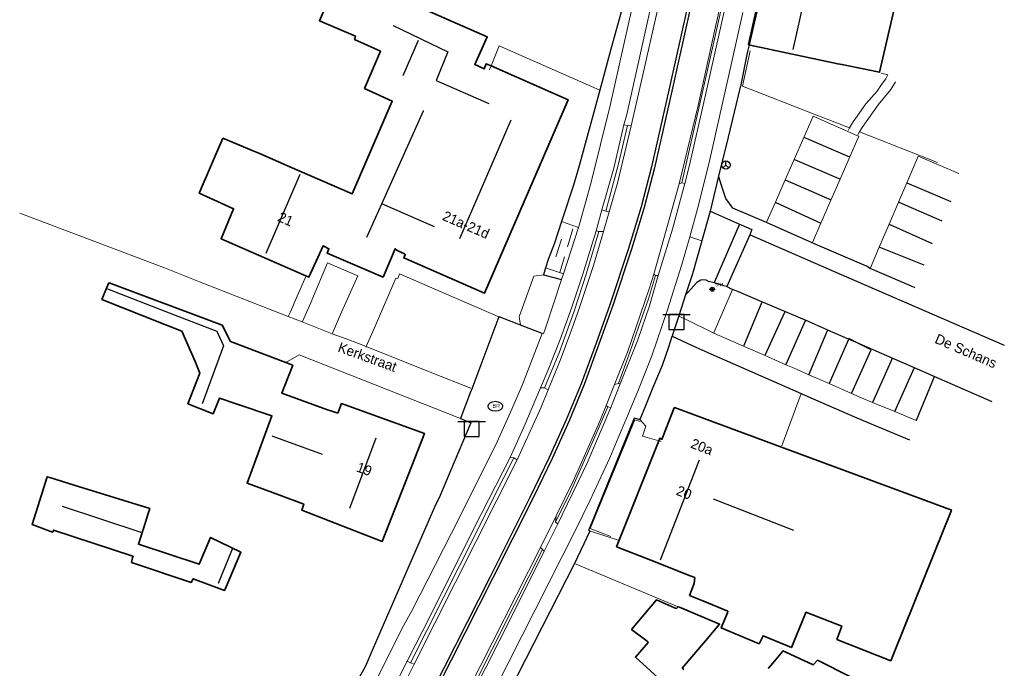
# Model space of a CAD drawing. Header units: metres. Extents: x 169249 to 194689, y 406250 to 412203.
# Tile 329 of 442: x 187879 to 187977, y 411362 to 411427. Entities that reach past the tile are written whole.
import ezdxf
from ezdxf.enums import TextEntityAlignment as Align

# ---------------------------------------------------------------- set-up
doc = ezdxf.new("R2010")
doc.units = ezdxf.units.M
doc.layers.get('0').update_dxf_attribs({"linetype": 'CONTINUOUS'})
for name, color, linetype, lineweight in [('BGT_NLCS_N264$0$B-WE-IE-TERREINAFSCHEIDING_KUNSTMATIG_HEKWERK-G', 252, 'BGT_NLCS_N264$0$IE-TERREINAFSCHEIDING-KUNSTMATIG', 18), ('BGT_NLCS_N264$0$B-WE-IE-TERREINAFSCHEIDING_KUNSTMATIG_MUUR-G', 252, 'BGT_NLCS_N264$0$IE-TERREINAFSCHEIDING-KUNSTMATIG-DICHT', 18), ('BGT_NLCS_N264$0$B-WE-IE-TERREINAFSCHEIDING_KUNSTMATIG_SCHUTTING-G', 252, 'BGT_NLCS_N264$0$IE-TERREINAFSCHEIDING-KUNSTMATIG-DICHT', 18), ('BGT_NLCS_N264$0$B-WE-OG-TOPOGRAFIE_BEBOUWING-G', 252, 'CONTINUOUS', 35), ('BGT_NLCS_N264$0$B-WE-OG-TOPOGRAFIE_TERREIN_GROEN-GV', 252, 'CONTINUOUS', 18), ('BGT_NLCS_N264$0$B-WE-OG-TOPOGRAFIE_WEG_PARKEERPLAATS-G', 252, 'CONTINUOUS', 18), ('BGT_NLCS_N264$0$B-WE-OG-TOPOGRAFIE_WEG_RIJWEG-GV', 252, 'CONTINUOUS', 18), ('BGT_NLCS_N264$0$B-WE-OG-TOPOGRAFIE_WEG_RIJWIELPAD-GV', 252, 'CONTINUOUS', 18), ('BGT_NLCS_N264$0$B-WE-OG-TOPOGRAFIE_WEG_VERHARD-G', 252, 'CONTINUOUS', 18), ('BGT_NLCS_N264$0$B-WE-OG-TOPOGRAFIE_WEG_VOETPAD-GV', 252, 'CONTINUOUS', 18), ('BGT_NLCS_N264$0$B-WE-VW-BEWEGWIJZERING_DRAAGCONSTRUCTIE-S', 252, 'CONTINUOUS', 25), ('BGT_NLCS_N264$0$B-WE-VW-VERKEERSTEKEN_BORD-S', 252, 'CONTINUOUS', 25), ('X-XX-AL-REFERENTIE-G', 7, 'CONTINUOUS', 18)]:
    doc.layers.add(name, color=color, linetype=linetype, lineweight=lineweight)
for name, color, linetype in [('BGT_NLCS_N264$0$B-WE-KG-KADASTRAAL_NOK-G', 252, 'CONTINUOUS'), ('BGT_NLCS_N264$0$B-WE-KL-WATER_BRANDLEIDING_PUT-S', 252, 'CONTINUOUS'), ('BGT_NLCS_N264$0$B-WE-OG-TOPOGRAFIE_WEG_RIJWEG-G', 252, 'CONTINUOUS'), ('BGT_NLCS_N264$0$B-WE-OG-TOPOGRAFIE_WEG_VOETPAD-G', 252, 'CONTINUOUS'), ('BGT_NLCS_N264$0$B-WE-VW-MARKERING-G', 252, 'CONTINUOUS'), ('BGT_NLCS_N264$0$Label_Nummeraanduidingreeks', 252, 'CONTINUOUS'), ('BGT_NLCS_N264$0$Label_Openbareruimte', 252, 'CONTINUOUS')]:
    doc.layers.add(name, color=color, linetype=linetype)
doc.styles.add('BGT_NLCS_N264$0$NLCS-ISO', font='NLCS-ISO.ttf')
doc.styles.add('BGT_NLCS_N264$0$STANDARD', font='txt')
doc.linetypes.add('BGT_NLCS_N264$0$IE-TERREINAFSCHEIDING-KUNSTMATIG', pattern='A,4,[82,NLCS.SHX,S=0.75,R=90,X=0,Y=0],4,-2', length=10)
doc.linetypes.add('BGT_NLCS_N264$0$IE-TERREINAFSCHEIDING-KUNSTMATIG-DICHT', pattern='A,8,-1,[82,NLCS.SHX,S=0.75,R=90,X=0,Y=0],-1', length=10)

# ---------------------------------------------------------------- blocks, each defined once
blk = doc.blocks.new('BGT_NLCS_N264$0$SVW-VERKEERSTEKEN_BORD_ANWB-SO')
blk.add_line((-1.375, 0), (1.375, 0))
at = {"flags": 128}
blk.add_lwpolyline([(-0.75, 0), (-0.75, -1.5), (0.75, -1.5), (0.75, 0)], close=True, dxfattribs=at)
blk = doc.blocks.new('BGT_NLCS_N264$0$SIE-WEG_STRAATNAAMBORD_PAAL-SO')
blk.add_line((-0.3, 0), (0.3, 0))
for radius in [0.2, 0.0745]:
    blk.add_circle((0, 0), radius)
at = {"style": 'BGT_NLCS_N264$0$NLCS-ISO'}
blk.add_attdef('STRAATNAAMBORD', (0.278, 0.289), '', height=0.35, dxfattribs=at)
blk = doc.blocks.new('BGT_NLCS_N264$0$SIE-WEG_WEGWIJZER-SO')
for q in [(-0.292, -0.292), (0, 0.412), (0.292, -0.292)]:
    blk.add_line((0, 0), q)
blk.add_circle((0, 0), 0.413)
blk = doc.blocks.new('BGT_NLCS_N264$0$SIE-WEG_STRAATPOT_BRANDKRAAN-SO')
blk.add_ellipse((0, 0), major_axis=(-0.729, 0), ratio=0.685994)
at = {"style": 'BGT_NLCS_N264$0$NLCS-ISO'}
blk.add_text('BR', height=0.4, dxfattribs=at).set_placement((-0.298, -0.153))
blk = doc.blocks.new('BGT_NLCS_N264')
at = {"layer": 'BGT_NLCS_N264$0$B-WE-IE-TERREINAFSCHEIDING_KUNSTMATIG_HEKWERK-G'}
for p, q in [((187933.745, 411404.079, 11.371), (187934.266, 411405.852, 11.425)), ((187933.15, 411404.844, 11.438), (187932.571, 411403.06, 11.415)), ((187932.971, 411401.517, 11.425), (187933.429, 411403.054, 11.372))]:
    blk.add_line(p, q, dxfattribs=at)
at = {"layer": 'BGT_NLCS_N264$0$B-WE-IE-TERREINAFSCHEIDING_KUNSTMATIG_MUUR-G'}
blk.add_polyline3d([(187938.063, 411375.094, 11.795), (187935.996, 411375.894, 11.774), (187940.466, 411386.758, 11.795), (187941.016, 411386.588, 11.743)], dxfattribs=at)
at = {"layer": 'BGT_NLCS_N264$0$B-WE-IE-TERREINAFSCHEIDING_KUNSTMATIG_SCHUTTING-G'}
for p, q in [((187961.996, 411415.934, 11.382), (187961.949, 411415.952, 11.382)), ((187962.94, 411415.566, 11.378), (187962.936, 411415.567, 11.378)), ((187970.752, 411412.518, 11.344), (187962.94, 411415.566, 11.378))]:
    blk.add_line(p, q, dxfattribs=at)
blk.add_polyline3d([(187961.949, 411415.952, 11.382), (187958.41, 411417.333, 11.398), (187951.255, 411420.124, 11.429), (187951.354, 411420.597, 11.428), (187951.354, 411420.597, 11.428), (187951.998, 411423.671, 11.423)], dxfattribs=at)
at = {"layer": 'BGT_NLCS_N264$0$B-WE-KG-KADASTRAAL_NOK-G'}
for p, q in [((187956.302, 411423.813, 19.118), (187958.293, 411432.644, 19.127)), ((187917.319, 411421.201, 17.729), (187918.859, 411424.72, 17.695)), ((187906.978, 411411.292, 18.601), (187903.595, 411403.409, 18.545)), ((187913.692, 411405.035, 17.663), (187915.167, 411408.355, 17.747)), ((187920.449, 411406.077, 17.779), (187915.167, 411408.355, 17.747)), ((187909.253, 411383.31, 18.424), (187904.223, 411385.132, 18.395)), ((187911.968, 411377.934, 19.409), (187914.625, 411384.97, 19.528)), ((187948.304, 411378.882, 18.377), (187956.348, 411375.731, 18.424)), ((187883.229, 411378.14, 16.001), (187891.086, 411375.539, 16.001)), ((187900.2, 411373.825, 13.927), (187898.829, 411370.398, 13.907))]:
    blk.add_line(p, q, dxfattribs=at)
for points in [[(187916.305, 411426.188, 17.813), (187921.791, 411423.573, 17.77), (187920.619, 411420.704, 17.726), (187925.885, 411418.404, 17.738)], [(187915.167, 411408.355, 17.747), (187919.357, 411417.663, 17.723), (187919.297, 411417.694, 17.695)], [(187922.993, 411404.911, 20.368), (187925.57, 411410.893, 20.394), (187928.106, 411416.782, 20.42)], [(187887.751, 411399.873, 14.15), (187893.931, 411397.474, 14.187), (187898.673, 411395.633, 14.216), (187898.808, 411395.341, 14.216), (187899.343, 411394.184, 14.216), (187897.212, 411388.373, 14.183)], [(187943.044, 411372.777, 20.095), (187946.887, 411382.597, 20.131), (187946.958, 411382.779, 20.132)]]:
    blk.add_polyline3d(points, dxfattribs=at)
at = {"layer": 'BGT_NLCS_N264$0$B-WE-OG-TOPOGRAFIE_BEBOUWING-G'}
blk.add_line((187899.503, 411369.829, 13.608), (187899.47, 411369.751, 13.609), dxfattribs=at)
for points in [[(187951.91, 411424.271, 15.294), (187951.826, 411424.289, 15.298), (187953.996, 411433.992, 15.388), (187954.176, 411433.95, 15.389)], [(187915.319, 411401.044, 14.918), (187909.703, 411403.425, 14.888), (187909.884, 411403.871, 14.333), (187909.314, 411404.169, 14.773), (187907.895, 411401.043, 14.786), (187899.108, 411404.869, 14.792), (187900.359, 411407.868, 14.746), (187898.748, 411408.604, 14.632), (187896.927, 411409.437, 14.503), (187899.284, 411414.926, 14.56), (187902.37, 411413.635, 14.632), (187902.866, 411413.427, 14.644), (187905.988, 411412.072, 14.692), (187912.215, 411409.37, 14.789), (187912.22, 411409.382, 14.789), (187916.22, 411418.632, 14.929), (187913.452, 411419.902, 14.885), (187915.061, 411423.635, 14.903), (187912.449, 411424.802, 14.9), (187912.544, 411425.131, 14.578), (187908.943, 411426.678, 14.569), (187911.447, 411432.534, 14.578)], [(187917.869, 411428.508, 14.926), (187925.726, 411425.083, 14.966), (187924.478, 411422.307, 14.981), (187925.275, 411421.929, 14.993), (187925.417, 411421.861, 16.15), (187925.628, 411422.383, 16.15), (187926.102, 411422.174, 16.15)], [(187967.062, 411430.751, 14.851), (187964.954, 411421.525, 14.854), (187963.82, 411421.76, 14.846), (187961.179, 411422.307, 14.827), (187960.757, 411422.354, 14.888), (187952.019, 411424.247, 15.289), (187951.91, 411424.271, 15.294)], [(187926.102, 411422.174, 16.15), (187933.807, 411418.772, 16.153), (187925.439, 411399.433, 16.106), (187917.378, 411402.956, 16.048), (187917.528, 411403.309, 16.135), (187917.441, 411403.361, 14.485), (187916.71, 411403.71, 14.488), (187916.502, 411403.882, 14.885), (187915.319, 411401.044, 14.918)], [(187893.492, 411396.317, 13.341), (187887.188, 411398.804, 13.39), (187887.863, 411400.39, 13.653), (187887.903, 411400.483, 13.669), (187899.23, 411396.233, 13.715), (187900.043, 411394.588, 13.918), (187906.281, 411392.222, 13.997), (187905.422, 411390.042, 14.008), (187905.397, 411389.98, 14.008), (187905.169, 411389.434, 15.112), (187909.758, 411387.768, 15.093), (187909.986, 411387.685, 15.092), (187910.77, 411387.448, 16.277), (187911.163, 411388.4, 16.181), (187919.444, 411385.406, 15.704), (187915.212, 411374.591, 15.877), (187907.175, 411377.741, 15.931), (187907.373, 411378.34, 15.917), (187904.89, 411379.265, 15.897), (187901.709, 411380.45, 15.871), (187904.182, 411387.156, 14.212), (187900.699, 411388.344, 13.876), (187898.933, 411388.946, 13.706), (187898.312, 411387.369, 13.688), (187895.796, 411388.377, 13.538), (187896.997, 411391.447, 13.43), (187896.505, 411392.596, 13.402), (187895.199, 411395.643, 13.328), (187893.492, 411396.317, 13.341)], [(187942.866, 411384.678, 16.867), (187942.966, 411384.929, 16.87), (187943.138, 411384.83, 16.919), (187943.172, 411384.811, 16.928), (187943.275, 411385.074, 14.56), (187944.425, 411387.96, 14.605), (187944.44, 411387.996, 14.606), (187955.403, 411383.936, 14.619), (187972.076, 411377.761, 14.639), (187972.129, 411377.741, 14.639), (187970.401, 411373.43, 14.63), (187970.335, 411373.262, 15.182), (187966.399, 411363.503, 15.231), (187966.062, 411362.668, 15.235), (187960.682, 411364.803, 15.229), (187961.171, 411366.134, 15.235), (187960.587, 411366.36, 15.233), (187957.583, 411367.522, 15.223), (187957.507, 411367.323, 14.792), (187956.13, 411363.994, 13.874), (187953.294, 411365.176, 13.901), (187952.894, 411364.379, 13.889), (187949.114, 411365.952, 13.945), (187949.745, 411367.469, 14.054), (187949.772, 411367.633, 15.112), (187947.289, 411368.655, 15.106), (187946.099, 411369.145, 15.103), (187945.949, 411369.207, 15.103), (187946.415, 411370.388, 15.109)], [(187946.415, 411370.388, 15.109), (187946.469, 411370.99, 16.928), (187945.996, 411371.177, 16.916), (187942.081, 411372.726, 16.82), (187938.657, 411374.081, 16.736), (187942.866, 411384.678, 16.867)], [(187899.47, 411369.751, 13.609), (187899.453, 411369.711, 13.61), (187896.329, 411370.882, 13.61), (187896.122, 411370.512, 13.585), (187890.154, 411372.509, 13.514), (187890.263, 411372.963, 13.585), (187890.301, 411373.12, 13.61), (187890.3, 411373.12, 13.61), (187882.365, 411375.737, 13.849), (187882.336, 411375.675, 13.851), (187882.266, 411375.526, 13.855), (187880.213, 411376.286, 13.451), (187881.731, 411381.074, 13.538), (187881.972, 411380.999, 13.541), (187884.404, 411380.244, 13.572), (187891.981, 411377.89, 13.669), (187891.829, 411377.416, 13.677), (187891.551, 411376.55, 13.693), (187890.835, 411374.317, 13.732), (187896.921, 411372.326, 13.666), (187898.063, 411375.004, 13.592), (187901.079, 411373.547, 13.541), (187899.503, 411369.829, 13.608)], [(187958.741, 411362.73, 13.291), (187968.969, 411357.555, 13.082)], [(187943.53, 411360.291, 14.183), (187940.536, 411363.036, 13.936), (187941.804, 411364.511, 13.93), (187941.71, 411364.624, 13.678), (187940.147, 411365.81, 13.543), (187942.626, 411368.752, 13.561), (187944.442, 411367.983, 13.747), (187944.655, 411367.9, 13.985), (187944.793, 411368.065, 14.036)], [(187944.793, 411368.065, 14.036), (187944.807, 411368.082, 14.041), (187944.958, 411368.018, 14.042), (187948.944, 411366.343, 14.063), (187947.538, 411364.681, 14.023), (187945.225, 411361.945, 13.958), (187945.388, 411361.813, 13.567)], [(187953.8, 411361.898, 13.943), (187953.83, 411361.925, 13.907), (187954.266, 411362.447, 13.856), (187955.268, 411363.648, 13.74), (187955.286, 411363.669, 13.738), (187955.562, 411363.541, 13.73), (187958.313, 411362.265, 13.654), (187958.378, 411362.336, 13.599), (187958.741, 411362.73, 13.291)]]:
    blk.add_polyline3d(points, dxfattribs=at)
at = {"layer": 'BGT_NLCS_N264$0$B-WE-OG-TOPOGRAFIE_TERREIN_GROEN-GV'}
for p, q in [((187933.344, 411401.383, 11.408), (187931.542, 411401.958, 1.277)), ((187933.155, 411400.802, 11.408), (187933.344, 411401.383, 11.408)), ((187931.596, 411396.127, 11.42), (187933.155, 411400.802, 11.408))]:
    blk.add_line(p, q, dxfattribs=at)
at = {"layer": 'BGT_NLCS_N264$0$B-WE-OG-TOPOGRAFIE_WEG_PARKEERPLAATS-G'}
for p, q in [((187956.415, 411412.812, 11.39), (187957.375, 411414.997, 11.399)), ((187962.861, 411415.127, 11.362), (187961.957, 411413.052, 11.359)), ((187961.957, 411413.052, 11.359), (187960.991, 411410.835, 11.355)), ((187972.861, 411411.4, 11.429), (187968.819, 411413.151, 11.393)), ((187955.51, 411410.755, 11.382), (187956.415, 411412.812, 11.39)), ((187954.528, 411408.522, 11.373), (187955.51, 411410.755, 11.382)), ((187960.991, 411410.835, 11.355), (187960.078, 411408.74, 11.352)), ((187967.67, 411410.463, 11.376), (187966.846, 411408.536, 11.364)), ((187960.078, 411408.74, 11.352), (187959.08, 411406.449, 11.348)), ((187966.846, 411408.536, 11.364), (187965.903, 411406.329, 11.351)), ((187965.903, 411406.329, 11.351), (187964.922, 411404.033, 11.336)), ((187951.356, 411394.136, 11.426), (187948.366, 411395.449, 11.437)), ((187953.491, 411393.199, 11.418), (187951.356, 411394.136, 11.426)), ((187955.577, 411392.283, 11.41), (187953.491, 411393.199, 11.418)), ((187959.894, 411390.388, 11.393), (187957.88, 411391.272, 11.401)), ((187962.149, 411389.398, 11.384), (187959.894, 411390.388, 11.393)), ((187966.468, 411387.59, 11.377), (187964.233, 411388.512, 11.379)), ((187968.594, 411386.713, 11.375), (187966.468, 411387.59, 11.377)), ((187968.665, 411386.684, 11.374), (187968.594, 411386.713, 11.375))]:
    blk.add_line(p, q, dxfattribs=at)
for points in [[(187957.375, 411414.997, 11.399), (187958.315, 411417.134, 11.408), (187958.322, 411417.131, 11.408), (187962.683, 411415.206, 11.364), (187962.861, 411415.127, 11.362)], [(187968.819, 411413.151, 11.393), (187968.668, 411412.798, 11.391), (187967.67, 411410.463, 11.376)], [(187953.644, 411406.513, 11.365), (187953.682, 411406.6, 11.365), (187954.528, 411408.522, 11.373)], [(187959.08, 411406.449, 11.348), (187958.224, 411404.485, 11.344), (187958.215, 411404.463, 11.344)], [(187964.922, 411404.033, 11.336), (187964.034, 411401.956, 11.324), (187964.017, 411401.917, 11.324)], [(187948.366, 411395.449, 11.437), (187948.421, 411395.576, 11.432), (187950.234, 411399.802, 11.272)], [(187957.88, 411391.272, 11.401), (187956.394, 411391.924, 11.407), (187955.577, 411392.283, 11.41)], [(187964.233, 411388.512, 11.379), (187963.131, 411388.966, 11.38), (187962.149, 411389.398, 11.384)]]:
    blk.add_polyline3d(points, dxfattribs=at)
at = {"layer": 'BGT_NLCS_N264$0$B-WE-OG-TOPOGRAFIE_WEG_RIJWEG-G'}
for p, q in [((187952.171, 411405.794, 11.33), (187951.99, 411405.262, 11.3)), ((187955.481, 411397.593, 11.25), (187953.182, 411398.561, 11.26)), ((187959.781, 411395.746, 11.246), (187957.542, 411396.722, 11.243)), ((187961.849, 411394.845, 11.25), (187959.781, 411395.746, 11.246)), ((187962.701, 411394.474, 11.251), (187961.849, 411394.845, 11.25)), ((187966.214, 411392.943, 11.257), (187962.701, 411394.474, 11.251)), ((187968.426, 411391.979, 11.26), (187966.214, 411392.943, 11.257)), ((187970.417, 411391.111, 11.263), (187968.426, 411391.979, 11.26)), ((187976.217, 411388.583, 11.272), (187970.417, 411391.111, 11.263))]:
    blk.add_line(p, q, dxfattribs=at)
for points in [[(187948.012, 411407.621, 11.563), (187948.24, 411407.521, 11.554), (187950.955, 411406.326, 11.449)], [(187950.955, 411406.326, 11.449), (187951.122, 411406.253, 11.433), (187952.171, 411405.794, 11.33)], [(187951.99, 411405.262, 11.3), (187951.995, 411405.26, 11.3), (187961.638, 411401.075, 11.257), (187977.418, 411394.233, 11.278)], [(187948.393, 411400.469, 11.443), (187947.848, 411400.616, 11.464), (187947.593, 411400.727, 11.492), (187947.266, 411400.753, 11.513), (187947.072, 411400.724, 11.527), (187946.661, 411400.508, 11.536), (187945.747, 411399.479, 11.557), (187945.547, 411399.254, 11.562)], [(187949.665, 411400.094, 11.312), (187949.375, 411400.179, 11.342), (187948.393, 411400.469, 11.443)], [(187950.234, 411399.802, 11.272), (187950.149, 411399.845, 11.278), (187949.711, 411400.07, 11.309), (187949.665, 411400.094, 11.312)], [(187953.182, 411398.561, 11.26), (187950.831, 411399.551, 11.27), (187950.327, 411399.763, 11.272), (187950.234, 411399.802, 11.272)], [(187957.542, 411396.722, 11.243), (187957.278, 411396.837, 11.243), (187955.481, 411397.593, 11.25)]]:
    blk.add_polyline3d(points, dxfattribs=at)
at = {"layer": 'BGT_NLCS_N264$0$B-WE-OG-TOPOGRAFIE_WEG_RIJWEG-GV'}
for p, q in [((187942.383, 411401.33, 11.383), (187944.923, 411410.378, 11.356)), ((187937.905, 411407.56, 11.3), (187937.348, 411405.593, 11.3)), ((187937.618, 411388.188, 11.414), (187938.435, 411390.313, 11.423)), ((187928.701, 411382.776, 11.306), (187918.425, 411362.344, 11.374)), ((187931.046, 411373.987, 11.39), (187932.603, 411377.153, 11.405)), ((187923.632, 411359.392, 11.356), (187931.046, 411373.987, 11.39)), ((187918.425, 411362.344, 11.374), (187916.552, 411358.647, 11.42))]:
    blk.add_line(p, q, dxfattribs=at)
for points in [[(187944.923, 411410.378, 11.356), (187946.798, 411418.197, 11.318), (187948.507, 411425.931, 11.188), (187948.97, 411428.014, 11.195)], [(187942.724, 411427.602, 11.228), (187941.262, 411421.263, 11.263), (187940.102, 411416.184, 11.263)], [(187940.102, 411416.184, 11.263), (187938.776, 411410.575, 11.29), (187937.905, 411407.56, 11.3)], [(187937.348, 411405.593, 11.3), (187936.341, 411402.193, 11.312), (187934.892, 411397.793, 11.321), (187934.071, 411395.572, 11.3), (187933.004, 411392.714, 11.293), (187931.825, 411389.772, 11.297)], [(187938.435, 411390.313, 11.423), (187939.749, 411393.536, 11.408), (187941.904, 411399.867, 11.374), (187942.383, 411401.33, 11.383)], [(187931.825, 411389.772, 11.297), (187931.113, 411388.035, 11.303), (187930.294, 411386.194, 11.306), (187929.548, 411384.6, 11.312), (187928.701, 411382.776, 11.306)], [(187932.603, 411377.153, 11.405), (187934.3, 411380.643, 11.423), (187935.149, 411382.51, 11.42), (187936.978, 411386.649, 11.417), (187937.618, 411388.188, 11.414)]]:
    blk.add_polyline3d(points, dxfattribs=at)
at = {"layer": 'BGT_NLCS_N264$0$B-WE-OG-TOPOGRAFIE_WEG_RIJWIELPAD-GV'}
for p, q in [((187939.389, 411416.253, 11.321), (187939.756, 411416.211, 11.359)), ((187939.756, 411416.211, 11.359), (187940.102, 411416.184, 11.263)), ((187944.923, 411410.378, 11.356), (187945.189, 411410.473, 11.434)), ((187945.189, 411410.473, 11.434), (187945.48, 411410.405, 11.434)), ((187936.608, 411405.669, 11.318), (187937.181, 411407.768, 11.324)), ((187937.181, 411407.768, 11.324), (187937.574, 411407.635, 11.365)), ((187937.905, 411407.56, 11.3), (187937.574, 411407.635, 11.365)), ((187934.846, 411405.999, 11.41), (187933.344, 411401.383, 11.408)), ((187936.888, 411405.617, 11.327), (187936.608, 411405.669, 11.318)), ((187937.348, 411405.593, 11.3), (187936.888, 411405.617, 11.327)), ((187942.537, 411401.209, 11.476), (187942.383, 411401.33, 11.383)), ((187942.82, 411401.19, 11.476), (187942.537, 411401.209, 11.476)), ((187939.024, 411390.357, 11.492), (187938.063, 411388.013, 11.489)), ((187938.84, 411390.398, 11.522), (187938.435, 411390.313, 11.423)), ((187938.84, 411390.398, 11.522), (187939.024, 411390.357, 11.492)), ((187931.047, 411389.983, 11.365), (187931.452, 411389.957, 11.402)), ((187931.825, 411389.772, 11.297), (187931.452, 411389.957, 11.402)), ((187937.778, 411388.052, 11.507), (187937.618, 411388.188, 11.414)), ((187938.063, 411388.013, 11.489), (187937.778, 411388.052, 11.507)), ((187928.365, 411382.977, 11.377), (187927.996, 411383.012, 11.377)), ((187928.701, 411382.776, 11.306), (187928.365, 411382.977, 11.377)), ((187932.559, 411376.526, 11.554), (187932.603, 411377.153, 11.405)), ((187932.765, 411376.381, 11.533), (187931.415, 411373.625, 11.536)), ((187932.559, 411376.526, 11.554), (187932.765, 411376.381, 11.533)), ((187931.231, 411373.806, 11.463), (187931.046, 411373.987, 11.39)), ((187931.415, 411373.625, 11.536), (187931.231, 411373.806, 11.463)), ((187915.948, 411359.177, 11.359), (187917.718, 411362.629, 11.356)), ((187917.718, 411362.629, 11.356), (187918.053, 411362.459, 11.356)), ((187918.425, 411362.344, 11.374), (187918.053, 411362.459, 11.356))]:
    blk.add_line(p, q, dxfattribs=at)
for points in [[(187945.189, 411410.473, 11.434), (187947.477, 411420.579, 11.371), (187949.156, 411427.973, 11.353), (187949.698, 411430.363, 11.347), (187950.605, 411434.216, 11.336)], [(187949.481, 411427.902, 11.325), (187947.465, 411418.962, 11.371), (187945.906, 411412.088, 11.455), (187945.48, 411410.405, 11.434)], [(187941.971, 411427.635, 11.266), (187941.109, 411423.748, 11.257), (187939.667, 411417.3, 11.275), (187939.389, 411416.253, 11.321)], [(187937.181, 411407.768, 11.324), (187938.364, 411411.937, 11.318), (187939.389, 411416.253, 11.321)], [(187937.574, 411407.635, 11.365), (187938.852, 411412.371, 11.324), (187939.756, 411416.211, 11.359)], [(187945.48, 411410.405, 11.434), (187944.232, 411405.838, 11.44), (187943.257, 411402.587, 11.443), (187942.82, 411401.19, 11.476)], [(187931.047, 411389.983, 11.365), (187931.819, 411391.773, 11.368), (187932.997, 411394.814, 11.365), (187934.183, 411398.048, 11.339), (187935.261, 411401.331, 11.318), (187936.608, 411405.669, 11.318)], [(187931.452, 411389.957, 11.402), (187932.918, 411393.474, 11.402), (187934.422, 411397.622, 11.371), (187935.651, 411401.436, 11.371), (187936.888, 411405.617, 11.327)], [(187942.537, 411401.209, 11.476), (187941.85, 411398.882, 11.498), (187940.849, 411396.02, 11.501), (187939.95, 411393.443, 11.498), (187938.84, 411390.398, 11.522)], [(187942.82, 411401.19, 11.476), (187941.932, 411398.163, 11.483), (187940.761, 411394.776, 11.479), (187939.024, 411390.357, 11.492)], [(187927.996, 411383.012, 11.377), (187929.372, 411386.02, 11.362), (187931.047, 411389.983, 11.365)], [(187937.778, 411388.052, 11.507), (187936.479, 411385.07, 11.525), (187934.028, 411379.576, 11.536), (187932.559, 411376.526, 11.554)], [(187938.063, 411388.013, 11.489), (187935.689, 411382.367, 11.492), (187932.765, 411376.381, 11.533)], [(187917.718, 411362.629, 11.356), (187920.084, 411367.269, 11.359), (187924.42, 411375.952, 11.365), (187927.996, 411383.012, 11.377)], [(187918.053, 411362.459, 11.356), (187922.935, 411372.183, 11.405), (187927.374, 411381.012, 11.404), (187928.365, 411382.977, 11.377)], [(187931.231, 411373.806, 11.463), (187928.441, 411368.27, 11.489), (187923.974, 411359.408, 11.489)], [(187931.415, 411373.625, 11.536), (187928.273, 411367.341, 11.51), (187924.223, 411359.31, 11.486)]]:
    blk.add_polyline3d(points, dxfattribs=at)
at = {"layer": 'BGT_NLCS_N264$0$B-WE-OG-TOPOGRAFIE_WEG_VERHARD-G'}
for p, q in [((187907.229, 411396.559, 11.344), (187905.825, 411397.097, 11.312)), ((187910.213, 411395.382, 11.344), (187907.229, 411396.559, 11.344)), ((187929.038, 411396.231, 11.483), (187929.038, 411396.231, 11.483)), ((187913.6, 411394.041, 11.39), (187913.621, 411394.089, 11.392)), ((187957.116, 411389.403, 11.458), (187955.176, 411384.166, 11.588)), ((187934.429, 411372.405, 11.557), (187944.793, 411368.065, 11.684))]:
    blk.add_line(p, q, dxfattribs=at)
for points in [[(187936.99, 411419.744, 11.492), (187926.926, 411424.175, 11.62), (187926.102, 411422.174, 11.633)], [(187926.102, 411422.174, 11.633), (187925.952, 411421.811, 11.635), (187925.938, 411421.777, 11.635)], [(187961.949, 411415.952, 11.386), (187962.152, 411416.302, 11.411), (187962.153, 411416.302, 11.411), (187962.303, 411416.561, 11.429), (187963.588, 411418.354, 11.443), (187964.701, 411419.629, 11.479), (187965.152, 411420.297, 11.479), (187965.575, 411420.861, 11.479), (187965.708, 411421.15, 11.489), (187965.757, 411421.283, 11.498), (187965.094, 411421.443, 11.495)], [(187962.94, 411415.566, 11.38), (187963.151, 411415.905, 11.404), (187963.151, 411415.905, 11.404), (187963.215, 411416.008, 11.411), (187964.806, 411418.258, 11.47), (187966.077, 411419.818, 11.473), (187966.553, 411420.554, 11.483)], [(187961.824, 411415.736, 11.371), (187961.843, 411415.768, 11.373), (187961.949, 411415.952, 11.386)], [(187962.782, 411415.312, 11.362), (187962.805, 411415.349, 11.365), (187962.94, 411415.566, 11.38)], [(187905.825, 411397.097, 11.312), (187896.944, 411400.555, 11.336), (187893.434, 411401.982, 11.365), (187878.971, 411407.429, 11.353)], [(187907.229, 411396.559, 11.344), (187907.254, 411396.615, 11.348), (187908.176, 411398.704, 11.504), (187908.193, 411398.745, 11.505), (187909.74, 411402.46, 11.566), (187912.773, 411401.16, 11.591), (187911.161, 411397.523, 11.436), (187910.24, 411395.444, 11.347), (187910.213, 411395.382, 11.344)], [(187905.825, 411397.097, 11.312), (187905.854, 411397.163, 11.314), (187906.032, 411397.569, 11.328), (187906.725, 411399.147, 11.383), (187907.611, 411401.166, 11.452)], [(187913.621, 411394.089, 11.392), (187914.53, 411396.189, 11.468), (187916.578, 411400.923, 11.641), (187916.793, 411400.897, 11.647), (187916.958, 411401.357, 11.653), (187926.869, 411397.072, 11.545)], [(187931.33, 411401.278, 11.423), (187930.389, 411401.118, 11.488), (187928.932, 411397.164, 11.511), (187928.907, 411397.095, 11.511), (187928.943, 411396.86, 11.503), (187929.038, 411396.231, 11.483)], [(187944.866, 411397.151, 11.56), (187944.942, 411397.114, 11.557), (187945.547, 411396.82, 11.536), (187948.366, 411395.449, 11.437)], [(187913.621, 411394.089, 11.376), (187912.849, 411394.396, 11.365), (187911.623, 411394.855, 11.355), (187910.213, 411395.382, 11.344)], [(187923.057, 411386.891, 11.476), (187906.901, 411393.281, 11.324), (187905.567, 411392.493, 11.389)], [(187924.09, 411389.929, 11.527), (187920.193, 411391.477, 11.471), (187913.621, 411394.089, 11.376)], [(187940.963, 411386.787, 11.617), (187941.583, 411386.13, 11.621), (187941.245, 411385.148, 11.612), (187942.866, 411384.678, 11.628)], [(187942.866, 411384.678, 11.628), (187943.057, 411384.623, 11.629), (187943.113, 411384.607, 11.63)], [(187938.896, 411374.712, 11.672), (187935.941, 411375.674, 11.607), (187935.909, 411375.685, 11.606)], [(187944.793, 411368.065, 11.684), (187944.944, 411368.002, 11.686), (187945.309, 411367.849, 11.69)]]:
    blk.add_polyline3d(points, dxfattribs=at)
at = {"layer": 'BGT_NLCS_N264$0$B-WE-OG-TOPOGRAFIE_WEG_VOETPAD-G'}
for p, q in [((187954.176, 411433.95, 11.425), (187951.91, 411424.271, 11.453)), ((187948.845, 411411.121, 11.557), (187948.012, 411407.621, 11.563)), ((187948.012, 411407.621, 11.563), (187947.169, 411404.661, 11.563)), ((187958.215, 411404.463, 11.344), (187953.644, 411406.513, 11.365)), ((187958.725, 411404.222, 11.353), (187958.215, 411404.463, 11.344)), ((187963.647, 411402.122, 11.324), (187958.725, 411404.222, 11.353)), ((187931.542, 411401.958, 11.432), (187931.33, 411401.278, 11.423)), ((187931.33, 411401.278, 11.423), (187933.155, 411400.802, 11.408)), ((187964.017, 411401.917, 11.324), (187963.647, 411402.122, 11.324)), ((187945.547, 411399.254, 11.562), (187944.866, 411397.151, 11.56)), ((187931.206, 411395.391, 11.423), (187929.038, 411396.231, 11.484))]:
    blk.add_line(p, q, dxfattribs=at)
for points in [[(187937.585, 411428.011, 11.452), (187939.131, 411427.658, 11.455), (187938.092, 411423.847, 11.476), (187936.99, 411419.744, 11.492)], [(187951.91, 411424.271, 11.453), (187951.719, 411423.453, 11.455), (187951.035, 411420.117, 11.476), (187951.021, 411420.049, 11.476), (187949.8, 411415.041, 11.521), (187948.845, 411411.121, 11.557)], [(187936.99, 411419.744, 11.492), (187934.916, 411412.165, 11.476), (187934.327, 411410.224, 11.473), (187933.241, 411406.897, 11.464), (187933.149, 411406.617, 11.464)], [(187953.644, 411406.513, 11.365), (187950.276, 411407.938, 11.516), (187949.948, 411408.393, 11.519), (187949.561, 411408.912, 11.548), (187949.142, 411410.204, 11.553), (187948.865, 411411.058, 11.557), (187948.845, 411411.121, 11.557)], [(187933.149, 411406.617, 11.464), (187932.441, 411404.449, 11.458), (187931.802, 411402.79, 11.443), (187931.542, 411401.958, 11.432)], [(187947.169, 411404.661, 11.563), (187946.227, 411401.356, 11.563), (187945.547, 411399.254, 11.562)], [(187968.479, 411399.969, 11.339), (187968.442, 411399.985, 11.339), (187964.017, 411401.917, 11.324)], [(187926.869, 411397.072, 11.545), (187925.065, 411392.255, 11.512), (187924.198, 411389.94, 11.497), (187924.023, 411389.471, 11.493), (187923.092, 411386.986, 11.477), (187923.057, 411386.891, 11.476)], [(187929.038, 411396.231, 11.484), (187928.698, 411396.363, 11.494), (187926.911, 411397.056, 11.544), (187926.869, 411397.072, 11.545)], [(187944.866, 411397.151, 11.56), (187944.273, 411395.37, 11.56), (187944.194, 411395.133, 11.56)], [(187944.194, 411395.133, 11.56), (187944.182, 411395.097, 11.56), (187943.847, 411394.037, 11.566), (187943.197, 411392.209, 11.606), (187942.287, 411390.001, 11.61), (187941.53, 411388.162, 11.614), (187940.963, 411386.787, 11.617)], [(187944.194, 411395.133, 11.56), (187946.582, 411394.042, 11.501), (187948.077, 411393.359, 11.464), (187957.116, 411389.403, 11.458)], [(187957.116, 411389.403, 11.458), (187957.779, 411389.113, 11.454), (187962.442, 411387.072, 11.426), (187963.928, 411386.447, 11.431), (187967.929, 411384.765, 11.445)], [(187923.057, 411386.891, 11.476), (187924.064, 411386.472, 11.486), (187922.037, 411381.667, 11.486), (187920.902, 411378.975, 11.486), (187920.759, 411378.679, 11.484), (187920.452, 411378.04, 11.479), (187914.656, 411364.689, 11.648), (187914.221, 411363.685, 11.66), (187913.515, 411362.06, 11.681), (187899.262, 411336.736, 11.533)], [(187940.963, 411386.787, 11.617), (187940.959, 411386.788, 11.617), (187940.898, 411386.802, 11.619), (187940.399, 411386.918, 11.635), (187935.866, 411375.782, 11.609), (187935.843, 411375.726, 11.609), (187935.937, 411375.666, 11.605), (187935.974, 411375.643, 11.603), (187934.429, 411372.405, 11.557)], [(187934.429, 411372.405, 11.557), (187928.761, 411361.248, 11.565), (187928.309, 411360.358, 11.566)]]:
    blk.add_polyline3d(points, dxfattribs=at)
at = {"layer": 'BGT_NLCS_N264$0$B-WE-OG-TOPOGRAFIE_WEG_VOETPAD-GV'}
for p, q in [((187933.149, 411406.617, 0.068), (187934.846, 411405.999, 11.41)), ((187947.169, 411404.661, 1.59), (187945.961, 411405.074, 11.523))]:
    blk.add_line(p, q, dxfattribs=at)
for points in [[(187934.846, 411405.999, 11.41), (187934.955, 411406.335, 11.411), (187936.083, 411410.385, 11.408), (187938.022, 411418.212, 11.411), (187940.164, 411427.872, 11.383), (187940.59, 411429.75, 11.378), (187940.606, 411429.822, 11.378)], [(187951.291, 411427.506, 11.424), (187950.224, 411422.75, 11.449), (187947.895, 411412.488, 11.495), (187946.753, 411407.853, 11.513), (187945.961, 411405.074, 11.523)], [(187945.961, 411405.074, 11.523), (187945.168, 411402.295, 11.533), (187943.751, 411397.772, 11.542), (187942.163, 411393.179, 11.557), (187940.841, 411389.787, 11.554), (187939.791, 411387.247, 11.569), (187938.821, 411384.968, 11.603), (187937.968, 411382.952, 11.597), (187936.836, 411380.519, 11.594), (187935.979, 411378.675, 11.585), (187934.565, 411375.798, 11.6), (187927.816, 411362.446, 11.582), (187921.919, 411350.718, 11.504), (187916.727, 411340.527, 11.542), (187913.508, 411334.115, 11.54)], [(187903.793, 411339.173, 11.516), (187906.494, 411344.557, 11.53), (187907.226, 411345.933, 11.536), (187909.684, 411350.855, 11.51), (187910.775, 411353.047, 11.513), (187917.177, 411365.879, 11.498), (187918.183, 411367.676, 11.458), (187922.138, 411375.428, 11.417), (187926.027, 411383.121, 11.437), (187926.702, 411384.555, 11.443), (187928.183, 411387.846, 11.434), (187929.234, 411390.288, 11.434), (187931.206, 411395.391, 11.423)], [(187931.206, 411395.391, 11.423), (187931.34, 411395.359, 11.423), (187931.499, 411395.837, 11.421), (187931.596, 411396.127, 11.42)]]:
    blk.add_polyline3d(points, dxfattribs=at)
at = {"layer": 'BGT_NLCS_N264$0$B-WE-VW-MARKERING-G'}
for p, q in [((187967.67, 411410.463, 11.376), (187972.056, 411408.592, 11.383)), ((187971.202, 411406.649, 11.416), (187966.846, 411408.536, 11.364)), ((187965.903, 411406.329, 11.351), (187970.198, 411404.391, 11.421)), ((187951.99, 411405.262, 11.3), (187949.665, 411400.094, 11.312)), ((187969.392, 411402.243, 11.345), (187964.922, 411404.033, 11.336)), ((187962.701, 411394.474, 11.245), (187961.873, 411394.895, 11.254))]:
    blk.add_line(p, q, dxfattribs=at)
at = {"layer": 'BGT_NLCS_N264$0$B-WE-VW-MARKERING-G', "linetype": 'Continuous'}
for points in [[(187955.96, 411476.332, 11.214), (187952.931, 411460.128, 11.146), (187950.441, 411448.065, 11.214), (187946.909, 411431.855, 11.173), (187946.183, 411428.623, 11.206), (187944.164, 411419.639, 11.297), (187942.43, 411411.983, 11.242), (187941.405, 411407.991, 11.283), (187940.143, 411403.82, 11.283), (187938.273, 411398.198, 11.325), (187936.89, 411394.342, 11.325), (187935.397, 411390.292, 11.338), (187933.91, 411386.672, 11.352), (187932.195, 411382.909, 11.352), (187930.28, 411378.899, 11.325), (187926.29, 411370.98, 11.352), (187919.308, 411357.183, 11.311), (187912.037, 411342.825, 11.325), (187908.86, 411336.535, 11.345), (187899.282, 411317.575, 11.407)], [(187955.665, 411476.416, 11.214), (187952.636, 411460.213, 11.146), (187950.146, 411448.15, 11.214), (187946.614, 411431.939, 11.173), (187945.883, 411428.689, 11.206), (187943.868, 411419.724, 11.297), (187942.135, 411412.068, 11.242), (187941.11, 411408.076, 11.283), (187939.847, 411403.905, 11.283), (187937.978, 411398.283, 11.325), (187936.595, 411394.427, 11.325), (187935.102, 411390.377, 11.338), (187933.615, 411386.757, 11.352), (187931.9, 411382.994, 11.352), (187929.985, 411378.984, 11.325), (187925.995, 411371.065, 11.352), (187919.013, 411357.268, 11.311), (187911.742, 411342.91, 11.325), (187908.592, 411336.674, 11.345), (187898.987, 411317.659, 11.407)]]:
    blk.add_polyline3d(points, dxfattribs=at)
at = {"layer": 'BGT_NLCS_N264$0$B-WE-VW-MARKERING-G'}
for points in [[(187961.957, 411413.052, 11.359), (187961.803, 411413.118, 11.36), (187957.394, 411414.989, 11.399), (187957.375, 411414.997, 11.399)], [(187956.415, 411412.812, 11.39), (187956.445, 411412.799, 11.39), (187960.864, 411410.89, 11.356), (187960.991, 411410.835, 11.355)], [(187960.078, 411408.74, 11.352), (187959.976, 411408.785, 11.353), (187955.552, 411410.737, 11.382), (187955.51, 411410.755, 11.382)], [(187954.528, 411408.522, 11.373), (187954.582, 411408.498, 11.373), (187959.006, 411406.483, 11.348), (187959.08, 411406.449, 11.348)], [(187950.955, 411406.326, 11.449), (187948.443, 411400.582, 11.443), (187948.393, 411400.469, 11.443)], [(187953.182, 411398.561, 11.26), (187953.172, 411398.537, 11.261), (187951.39, 411394.217, 11.423), (187951.356, 411394.136, 11.426)], [(187953.491, 411393.199, 11.418), (187953.512, 411393.245, 11.416), (187955.46, 411397.547, 11.252), (187955.481, 411397.593, 11.25)], [(187957.542, 411396.722, 11.243), (187957.514, 411396.658, 11.245), (187955.583, 411392.296, 11.41), (187955.577, 411392.283, 11.41)], [(187957.88, 411391.272, 11.401), (187959.756, 411395.687, 11.248), (187959.781, 411395.746, 11.246)], [(187961.849, 411394.845, 11.25), (187961.825, 411394.791, 11.252), (187959.894, 411390.388, 11.393)], [(187962.149, 411389.398, 11.384), (187964.1, 411393.762, 11.23), (187963.513, 411394.06, 11.236), (187962.701, 411394.474, 11.245)], [(187966.214, 411392.943, 11.257), (187966.195, 411392.9, 11.258), (187964.233, 411388.512, 11.379)], [(187966.468, 411387.59, 11.377), (187968.409, 411391.941, 11.261), (187968.426, 411391.979, 11.26)], [(187970.417, 411391.111, 11.263), (187970.403, 411391.078, 11.264), (187968.594, 411386.713, 11.375)]]:
    blk.add_polyline3d(points, dxfattribs=at)
at = {"layer": 'BGT_NLCS_N264$0$B-WE-KL-WATER_BRANDLEIDING_PUT-S', "color": 7, "linetype": 'Continuous'}
blk.add_blockref('BGT_NLCS_N264$0$SIE-WEG_STRAATPOT_BRANDKRAAN-SO', (187926.532, 411388.12, 11.503), dxfattribs=at)
at = {"layer": 'BGT_NLCS_N264$0$B-WE-VW-BEWEGWIJZERING_DRAAGCONSTRUCTIE-S', "color": 7}
blk.add_blockref('BGT_NLCS_N264$0$SIE-WEG_WEGWIJZER-SO', (187949.58, 411412.245, 11.569), dxfattribs=at)
at = {"layer": 'BGT_NLCS_N264$0$B-WE-VW-VERKEERSTEKEN_BORD-S', "color": 7}
blk.add_blockref('BGT_NLCS_N264$0$SIE-WEG_STRAATNAAMBORD_PAAL-SO', (187948.223, 411399.832, 13.006), dxfattribs=at).add_auto_attribs({'STRAATNAAMBORD': 'SN1'})
for p in [(187944.642, 411397.311, 13.006), (187924.17, 411386.588, 11.639)]:
    blk.add_blockref('BGT_NLCS_N264$0$SVW-VERKEERSTEKEN_BORD_ANWB-SO', p, dxfattribs=at)
at = {"layer": 'BGT_NLCS_N264$0$Label_Nummeraanduidingreeks', "color": 7, "lineweight": 18, "style": 'BGT_NLCS_N264$0$STANDARD'}
for s, rotation, p in [('21', -23.5, (187905.563, 411406.848)), ('21a-21d', -23.4, (187923.609, 411406.295)), ('20a', -21.4, (187947.19, 411384.07)), ('19', -20.6, (187913.425, 411381.845)), ('20', -21.4, (187945.401, 411379.494))]:
    blk.add_text(s, height=1, rotation=rotation, dxfattribs=at).set_placement(p, align=Align.MIDDLE)
at = {"layer": 'BGT_NLCS_N264$0$Label_Openbareruimte', "color": 252, "lineweight": 18, "style": 'BGT_NLCS_N264$0$STANDARD'}
for s, rotation, p in [('De Schans', -23.38664, (187973.588, 411393.672)), ('Kerkstraat', -19.81181, (187913.744, 411393.069))]:
    blk.add_text(s, height=1, rotation=rotation, dxfattribs=at).set_placement(p, align=Align.MIDDLE)

msp = doc.modelspace()

# ---------------------------------------------------------------- block references
at = {"layer": 'X-XX-AL-REFERENTIE-G'}
msp.add_blockref('BGT_NLCS_N264', (0, 0), dxfattribs=at)

doc.saveas('drawing.dxf')
